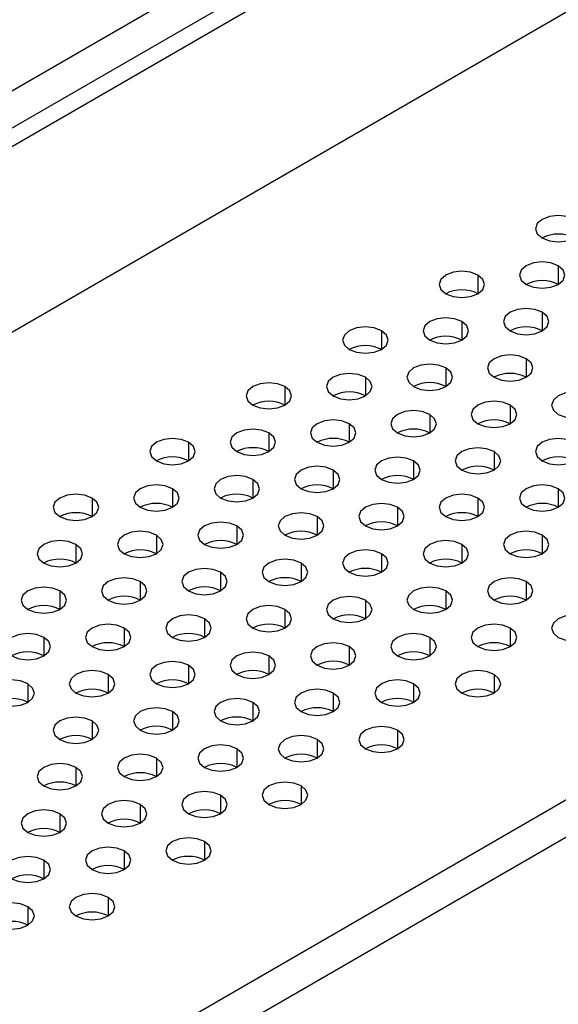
# Model space of a CAD drawing. Header units: millimetres. Extents: x 0 to 1118, y 0 to 864.
# Tile 358 of 438: x 985.15 to 987.52, y 689.69 to 694.02. Entities that reach past the tile are written whole.
import ezdxf

# ---------------------------------------------------------------- set-up
doc = ezdxf.new("R2010")
doc.units = ezdxf.units.MM

msp = doc.modelspace()

# ---------------------------------------------------------------- linework, layer by layer
at = {"color": 7, "linetype": 'Continuous', "lineweight": 25}
for p, q in [((1010.8293, 708.3799), (936.3002, 665.3552)), ((1010.9, 708.3391), (936.3709, 665.3144)), ((1011.1121, 707.645), (936.1588, 664.3754)), ((1014.0395, 705.8734), (939.2276, 662.6854)), ((1014.1102, 705.7509), (939.2983, 662.5629)), ((997.0356, 700.5803), (950.0939, 673.4814))]:
    msp.add_line(p, q, dxfattribs=at)
at = {"color": 8, "linetype": 'Continuous', "lineweight": 25}
for p, q in [((987.523, 692.9333), (987.523, 692.8517)), ((987.1695, 692.8925), (987.1695, 692.8109)), ((987.4523, 692.7292), (987.4523, 692.6476)), ((986.7452, 692.6476), (986.7452, 692.566)), ((987.0988, 692.6884), (987.0988, 692.6068)), ((987.3816, 692.5251), (987.3816, 692.4435)), ((987.0281, 692.4843), (987.0281, 692.4027)), ((986.6745, 692.4435), (986.6745, 692.3619)), ((986.3209, 692.4027), (986.3209, 692.321)), ((987.3109, 692.321), (987.3109, 692.2394)), ((986.9573, 692.2802), (986.9573, 692.1986)), ((986.6038, 692.2394), (986.6038, 692.1577)), ((986.2502, 692.1986), (986.2502, 692.1169)), ((985.8967, 692.1577), (985.8967, 692.0761)), ((987.2402, 692.1169), (987.2402, 692.0353)), ((986.8866, 692.0761), (986.8866, 691.9945)), ((986.5331, 692.0353), (986.5331, 691.9536)), ((986.1795, 691.9945), (986.1795, 691.9128)), ((985.4724, 691.9128), (985.4724, 691.8312)), ((985.826, 691.9536), (985.826, 691.872)), ((987.1695, 691.9128), (987.1695, 691.8312)), ((987.523, 691.9536), (987.523, 691.872)), ((986.8159, 691.872), (986.8159, 691.7904)), ((986.4624, 691.8312), (986.4624, 691.7495)), ((986.1088, 691.7904), (986.1088, 691.7087)), ((985.7553, 691.7495), (985.7553, 691.6679)), ((987.4523, 691.7495), (987.4523, 691.6679)), ((985.4017, 691.7087), (985.4017, 691.6271)), ((987.0988, 691.7087), (987.0988, 691.6271)), ((986.7452, 691.6679), (986.7452, 691.5863)), ((986.3917, 691.6271), (986.3917, 691.5454)), ((986.0381, 691.5863), (986.0381, 691.5046)), ((985.6846, 691.5454), (985.6846, 691.4638)), ((987.3816, 691.5454), (987.3816, 691.4638)), ((985.331, 691.5046), (985.331, 691.423)), ((987.0281, 691.5046), (987.0281, 691.423)), ((986.6745, 691.4638), (986.6745, 691.3822)), ((986.3209, 691.423), (986.3209, 691.3413)), ((985.9674, 691.3822), (985.9674, 691.3005)), ((985.6138, 691.3413), (985.6138, 691.2597)), ((987.3109, 691.3413), (987.3109, 691.2597)), ((985.2603, 691.3005), (985.2603, 691.2189)), ((986.9573, 691.3005), (986.9573, 691.2189)), ((986.6038, 691.2597), (986.6038, 691.1781)), ((985.8967, 691.1781), (985.8967, 691.0964)), ((986.2502, 691.2189), (986.2502, 691.1372)), ((985.5431, 691.1372), (985.5431, 691.0556)), ((987.2402, 691.1372), (987.2402, 691.0556)), ((985.1896, 691.0964), (985.1896, 691.0148)), ((986.8866, 691.0964), (986.8866, 691.0148)), ((986.5331, 691.0556), (986.5331, 690.974)), ((986.1795, 691.0148), (986.1795, 690.9331)), ((985.826, 690.974), (985.826, 690.8923)), ((985.4724, 690.9331), (985.4724, 690.8515)), ((986.8159, 690.8923), (986.8159, 690.8107)), ((986.4624, 690.8515), (986.4624, 690.7699)), ((986.1088, 690.8107), (986.1088, 690.729)), ((985.7553, 690.7699), (985.7553, 690.6882)), ((985.4017, 690.729), (985.4017, 690.6474)), ((986.3917, 690.6474), (986.3917, 690.5658)), ((986.0381, 690.6066), (986.0381, 690.5249)), ((985.6846, 690.5658), (985.6846, 690.4841)), ((985.331, 690.5249), (985.331, 690.4433)), ((985.9674, 690.4025), (985.9674, 690.3208)), ((985.6138, 690.3617), (985.6138, 690.28)), ((985.2603, 690.3208), (985.2603, 690.2392)), ((985.5431, 690.1575), (985.5431, 690.0759)), ((985.1896, 690.1167), (985.1896, 690.0351))]:
    msp.add_line(p, q, dxfattribs=at)
at = {"color": 7, "linetype": 'Continuous', "lineweight": 25, "flags": 128}
for points in [[(987.5937, 693.1374), (987.5613, 693.15), (987.523, 693.1543), (987.4848, 693.15), (987.4523, 693.1374), (987.4306, 693.1187), (987.423, 693.0966), (987.4306, 693.0745), (987.4523, 693.0558)], [(987.4523, 693.0558), (987.4848, 693.0433), (987.523, 693.0389), (987.5613, 693.0433), (987.5937, 693.0558), (987.6154, 693.0745), (987.623, 693.0966), (987.6154, 693.1187), (987.5937, 693.1374)], [(987.523, 692.9333), (987.4906, 692.9459), (987.4523, 692.9502), (987.414, 692.9459), (987.3816, 692.9333), (987.3599, 692.9146), (987.3523, 692.8925), (987.3599, 692.8704), (987.3816, 692.8517)], [(987.1695, 692.8925), (987.137, 692.905), (987.0988, 692.9094), (987.0605, 692.905), (987.0281, 692.8925), (987.0064, 692.8738), (986.9988, 692.8517), (987.0064, 692.8296), (987.0281, 692.8109)], [(987.3816, 692.8517), (987.414, 692.8392), (987.4523, 692.8348), (987.4906, 692.8392), (987.523, 692.8517), (987.5447, 692.8704), (987.5523, 692.8925), (987.5447, 692.9146), (987.523, 692.9333)], [(987.0281, 692.8109), (987.0605, 692.7984), (987.0988, 692.794), (987.137, 692.7984), (987.1695, 692.8109), (987.1912, 692.8296), (987.1988, 692.8517), (987.1912, 692.8738), (987.1695, 692.8925)], [(987.4523, 692.7292), (987.4199, 692.7417), (987.3816, 692.7461), (987.3433, 692.7417), (987.3109, 692.7292), (987.2892, 692.7105), (987.2816, 692.6884), (987.2892, 692.6663), (987.3109, 692.6476)], [(987.0988, 692.6884), (987.0663, 692.7009), (987.0281, 692.7053), (986.9898, 692.7009), (986.9573, 692.6884), (986.9357, 692.6697), (986.9281, 692.6476), (986.9357, 692.6255), (986.9573, 692.6068)], [(987.3109, 692.6476), (987.3433, 692.6351), (987.3816, 692.6307), (987.4199, 692.6351), (987.4523, 692.6476), (987.474, 692.6663), (987.4816, 692.6884), (987.474, 692.7105), (987.4523, 692.7292)], [(986.7452, 692.6476), (986.7128, 692.6601), (986.6745, 692.6645), (986.6362, 692.6601), (986.6038, 692.6476), (986.5821, 692.6289), (986.5745, 692.6068), (986.5821, 692.5847), (986.6038, 692.566)], [(986.6038, 692.566), (986.6362, 692.5534), (986.6745, 692.549), (986.7128, 692.5534), (986.7452, 692.566), (986.7669, 692.5847), (986.7745, 692.6068), (986.7669, 692.6289), (986.7452, 692.6476)], [(986.9573, 692.6068), (986.9898, 692.5943), (987.0281, 692.5899), (987.0663, 692.5943), (987.0988, 692.6068), (987.1204, 692.6255), (987.1281, 692.6476), (987.1204, 692.6697), (987.0988, 692.6884)], [(987.3816, 692.5251), (987.3492, 692.5376), (987.3109, 692.542), (987.2726, 692.5376), (987.2402, 692.5251), (987.2185, 692.5064), (987.2109, 692.4843), (987.2185, 692.4622), (987.2402, 692.4435)], [(987.2402, 692.4435), (987.2726, 692.431), (987.3109, 692.4266), (987.3492, 692.431), (987.3816, 692.4435), (987.4033, 692.4622), (987.4109, 692.4843), (987.4033, 692.5064), (987.3816, 692.5251)], [(987.0281, 692.4843), (986.9956, 692.4968), (986.9573, 692.5012), (986.9191, 692.4968), (986.8866, 692.4843), (986.865, 692.4656), (986.8573, 692.4435), (986.865, 692.4214), (986.8866, 692.4027)], [(986.8866, 692.4027), (986.9191, 692.3902), (986.9573, 692.3858), (986.9956, 692.3902), (987.0281, 692.4027), (987.0497, 692.4214), (987.0573, 692.4435), (987.0497, 692.4656), (987.0281, 692.4843)], [(986.6745, 692.4435), (986.6421, 692.456), (986.6038, 692.4604), (986.5655, 692.456), (986.5331, 692.4435), (986.5114, 692.4248), (986.5038, 692.4027), (986.5114, 692.3806), (986.5331, 692.3619)], [(986.5331, 692.3619), (986.5655, 692.3493), (986.6038, 692.3449), (986.6421, 692.3493), (986.6745, 692.3619), (986.6962, 692.3806), (986.7038, 692.4027), (986.6962, 692.4248), (986.6745, 692.4435)], [(986.3209, 692.4027), (986.2885, 692.4152), (986.2502, 692.4196), (986.212, 692.4152), (986.1795, 692.4027), (986.1578, 692.3839), (986.1502, 692.3619), (986.1578, 692.3398), (986.1795, 692.321)], [(986.1795, 692.321), (986.212, 692.3085), (986.2502, 692.3041), (986.2885, 692.3085), (986.3209, 692.321), (986.3426, 692.3398), (986.3502, 692.3619), (986.3426, 692.3839), (986.3209, 692.4027)], [(987.6644, 692.3619), (987.632, 692.3744), (987.5937, 692.3788), (987.5555, 692.3744), (987.523, 692.3619), (987.5014, 692.3431), (987.4937, 692.321), (987.5014, 692.2989), (987.523, 692.2802)], [(987.523, 692.2802), (987.5555, 692.2677), (987.5937, 692.2633), (987.632, 692.2677), (987.6644, 692.2802), (987.6861, 692.2989), (987.6937, 692.321), (987.6861, 692.3431), (987.6644, 692.3619)], [(987.3109, 692.321), (987.2785, 692.3335), (987.2402, 692.3379), (987.2019, 692.3335), (987.1695, 692.321), (987.1478, 692.3023), (987.1402, 692.2802), (987.1478, 692.2581), (987.1695, 692.2394)], [(987.1695, 692.2394), (987.2019, 692.2269), (987.2402, 692.2225), (987.2785, 692.2269), (987.3109, 692.2394), (987.3326, 692.2581), (987.3402, 692.2802), (987.3326, 692.3023), (987.3109, 692.321)], [(986.9573, 692.2802), (986.9249, 692.2927), (986.8866, 692.2971), (986.8484, 692.2927), (986.8159, 692.2802), (986.7942, 692.2615), (986.7866, 692.2394), (986.7942, 692.2173), (986.8159, 692.1986)], [(986.8159, 692.1986), (986.8484, 692.1861), (986.8866, 692.1817), (986.9249, 692.1861), (986.9573, 692.1986), (986.979, 692.2173), (986.9866, 692.2394), (986.979, 692.2615), (986.9573, 692.2802)], [(986.2502, 692.1986), (986.2178, 692.2111), (986.1795, 692.2155), (986.1413, 692.2111), (986.1088, 692.1986), (986.0871, 692.1798), (986.0795, 692.1577), (986.0871, 692.1357), (986.1088, 692.1169)], [(986.6038, 692.2394), (986.5713, 692.2519), (986.5331, 692.2563), (986.4948, 692.2519), (986.4624, 692.2394), (986.4407, 692.2207), (986.4331, 692.1986), (986.4407, 692.1765), (986.4624, 692.1577)], [(986.4624, 692.1577), (986.4948, 692.1452), (986.5331, 692.1408), (986.5713, 692.1452), (986.6038, 692.1577), (986.6255, 692.1765), (986.6331, 692.1986), (986.6255, 692.2207), (986.6038, 692.2394)], [(985.8967, 692.1577), (985.8642, 692.1703), (985.826, 692.1747), (985.7877, 692.1703), (985.7553, 692.1577), (985.7336, 692.139), (985.726, 692.1169), (985.7336, 692.0948), (985.7553, 692.0761)], [(986.1088, 692.1169), (986.1413, 692.1044), (986.1795, 692.1), (986.2178, 692.1044), (986.2502, 692.1169), (986.2719, 692.1357), (986.2795, 692.1577), (986.2719, 692.1798), (986.2502, 692.1986)], [(987.5937, 692.1577), (987.5613, 692.1703), (987.523, 692.1747), (987.4848, 692.1703), (987.4523, 692.1577), (987.4306, 692.139), (987.423, 692.1169), (987.4306, 692.0948), (987.4523, 692.0761)], [(985.7553, 692.0761), (985.7877, 692.0636), (985.826, 692.0592), (985.8642, 692.0636), (985.8967, 692.0761), (985.9184, 692.0948), (985.926, 692.1169), (985.9184, 692.139), (985.8967, 692.1577)], [(987.2402, 692.1169), (987.2077, 692.1294), (987.1695, 692.1338), (987.1312, 692.1294), (987.0988, 692.1169), (987.0771, 692.0982), (987.0695, 692.0761), (987.0771, 692.054), (987.0988, 692.0353)], [(987.4523, 692.0761), (987.4848, 692.0636), (987.523, 692.0592), (987.5613, 692.0636), (987.5937, 692.0761), (987.6154, 692.0948), (987.623, 692.1169), (987.6154, 692.139), (987.5937, 692.1577)], [(986.8866, 692.0761), (986.8542, 692.0886), (986.8159, 692.093), (986.7777, 692.0886), (986.7452, 692.0761), (986.7235, 692.0574), (986.7159, 692.0353), (986.7235, 692.0132), (986.7452, 691.9945)], [(987.0988, 692.0353), (987.1312, 692.0228), (987.1695, 692.0184), (987.2077, 692.0228), (987.2402, 692.0353), (987.2619, 692.054), (987.2695, 692.0761), (987.2619, 692.0982), (987.2402, 692.1169)], [(986.5331, 692.0353), (986.5006, 692.0478), (986.4624, 692.0522), (986.4241, 692.0478), (986.3917, 692.0353), (986.37, 692.0166), (986.3624, 691.9945), (986.37, 691.9724), (986.3917, 691.9536)], [(986.7452, 691.9945), (986.7777, 691.982), (986.8159, 691.9776), (986.8542, 691.982), (986.8866, 691.9945), (986.9083, 692.0132), (986.9159, 692.0353), (986.9083, 692.0574), (986.8866, 692.0761)], [(986.1795, 691.9945), (986.1471, 692.007), (986.1088, 692.0114), (986.0705, 692.007), (986.0381, 691.9945), (986.0164, 691.9757), (986.0088, 691.9536), (986.0164, 691.9316), (986.0381, 691.9128)], [(986.3917, 691.9536), (986.4241, 691.9411), (986.4624, 691.9367), (986.5006, 691.9411), (986.5331, 691.9536), (986.5548, 691.9724), (986.5624, 691.9945), (986.5548, 692.0166), (986.5331, 692.0353)], [(985.826, 691.9536), (985.7935, 691.9662), (985.7553, 691.9706), (985.717, 691.9662), (985.6846, 691.9536), (985.6629, 691.9349), (985.6553, 691.9128), (985.6629, 691.8907), (985.6846, 691.872)], [(986.0381, 691.9128), (986.0705, 691.9003), (986.1088, 691.8959), (986.1471, 691.9003), (986.1795, 691.9128), (986.2012, 691.9316), (986.2088, 691.9536), (986.2012, 691.9757), (986.1795, 691.9945)], [(987.523, 691.9536), (987.4906, 691.9662), (987.4523, 691.9706), (987.414, 691.9662), (987.3816, 691.9536), (987.3599, 691.9349), (987.3523, 691.9128), (987.3599, 691.8907), (987.3816, 691.872)], [(985.4724, 691.9128), (985.44, 691.9253), (985.4017, 691.9297), (985.3634, 691.9253), (985.331, 691.9128), (985.3093, 691.8941), (985.3017, 691.872), (985.3093, 691.8499), (985.331, 691.8312)], [(985.331, 691.8312), (985.3634, 691.8187), (985.4017, 691.8143), (985.44, 691.8187), (985.4724, 691.8312), (985.4941, 691.8499), (985.5017, 691.872), (985.4941, 691.8941), (985.4724, 691.9128)], [(985.6846, 691.872), (985.717, 691.8595), (985.7553, 691.8551), (985.7935, 691.8595), (985.826, 691.872), (985.8476, 691.8907), (985.8553, 691.9128), (985.8476, 691.9349), (985.826, 691.9536)], [(987.1695, 691.9128), (987.137, 691.9253), (987.0988, 691.9297), (987.0605, 691.9253), (987.0281, 691.9128), (987.0064, 691.8941), (986.9988, 691.872), (987.0064, 691.8499), (987.0281, 691.8312)], [(987.0281, 691.8312), (987.0605, 691.8187), (987.0988, 691.8143), (987.137, 691.8187), (987.1695, 691.8312), (987.1912, 691.8499), (987.1988, 691.872), (987.1912, 691.8941), (987.1695, 691.9128)], [(987.3816, 691.872), (987.414, 691.8595), (987.4523, 691.8551), (987.4906, 691.8595), (987.523, 691.872), (987.5447, 691.8907), (987.5523, 691.9128), (987.5447, 691.9349), (987.523, 691.9536)], [(986.8159, 691.872), (986.7835, 691.8845), (986.7452, 691.8889), (986.7069, 691.8845), (986.6745, 691.872), (986.6528, 691.8533), (986.6452, 691.8312), (986.6528, 691.8091), (986.6745, 691.7904)], [(986.6745, 691.7904), (986.7069, 691.7779), (986.7452, 691.7735), (986.7835, 691.7779), (986.8159, 691.7904), (986.8376, 691.8091), (986.8452, 691.8312), (986.8376, 691.8533), (986.8159, 691.872)], [(986.4624, 691.8312), (986.4299, 691.8437), (986.3917, 691.8481), (986.3534, 691.8437), (986.3209, 691.8312), (986.2993, 691.8125), (986.2917, 691.7904), (986.2993, 691.7683), (986.3209, 691.7495)], [(986.3209, 691.7495), (986.3534, 691.737), (986.3917, 691.7326), (986.4299, 691.737), (986.4624, 691.7495), (986.484, 691.7683), (986.4917, 691.7904), (986.484, 691.8125), (986.4624, 691.8312)], [(986.1088, 691.7904), (986.0764, 691.8029), (986.0381, 691.8073), (985.9998, 691.8029), (985.9674, 691.7904), (985.9457, 691.7716), (985.9381, 691.7495), (985.9457, 691.7275), (985.9674, 691.7087)], [(985.9674, 691.7087), (985.9998, 691.6962), (986.0381, 691.6918), (986.0764, 691.6962), (986.1088, 691.7087), (986.1305, 691.7275), (986.1381, 691.7495), (986.1305, 691.7716), (986.1088, 691.7904)], [(985.7553, 691.7495), (985.7228, 691.7621), (985.6846, 691.7665), (985.6463, 691.7621), (985.6138, 691.7495), (985.5922, 691.7308), (985.5846, 691.7087), (985.5922, 691.6866), (985.6138, 691.6679)], [(985.6138, 691.6679), (985.6463, 691.6554), (985.6846, 691.651), (985.7228, 691.6554), (985.7553, 691.6679), (985.7769, 691.6866), (985.7846, 691.7087), (985.7769, 691.7308), (985.7553, 691.7495)], [(987.4523, 691.7495), (987.4199, 691.7621), (987.3816, 691.7665), (987.3433, 691.7621), (987.3109, 691.7495), (987.2892, 691.7308), (987.2816, 691.7087), (987.2892, 691.6866), (987.3109, 691.6679)], [(987.3109, 691.6679), (987.3433, 691.6554), (987.3816, 691.651), (987.4199, 691.6554), (987.4523, 691.6679), (987.474, 691.6866), (987.4816, 691.7087), (987.474, 691.7308), (987.4523, 691.7495)], [(985.4017, 691.7087), (985.3693, 691.7212), (985.331, 691.7256), (985.2927, 691.7212), (985.2603, 691.7087), (985.2386, 691.69), (985.231, 691.6679), (985.2386, 691.6458), (985.2603, 691.6271)], [(985.2603, 691.6271), (985.2927, 691.6146), (985.331, 691.6102), (985.3693, 691.6146), (985.4017, 691.6271), (985.4234, 691.6458), (985.431, 691.6679), (985.4234, 691.69), (985.4017, 691.7087)], [(987.0988, 691.7087), (987.0663, 691.7212), (987.0281, 691.7256), (986.9898, 691.7212), (986.9573, 691.7087), (986.9357, 691.69), (986.9281, 691.6679), (986.9357, 691.6458), (986.9573, 691.6271)], [(986.9573, 691.6271), (986.9898, 691.6146), (987.0281, 691.6102), (987.0663, 691.6146), (987.0988, 691.6271), (987.1204, 691.6458), (987.1281, 691.6679), (987.1204, 691.69), (987.0988, 691.7087)], [(986.7452, 691.6679), (986.7128, 691.6804), (986.6745, 691.6848), (986.6362, 691.6804), (986.6038, 691.6679), (986.5821, 691.6492), (986.5745, 691.6271), (986.5821, 691.605), (986.6038, 691.5863)], [(986.6038, 691.5863), (986.6362, 691.5737), (986.6745, 691.5694), (986.7128, 691.5737), (986.7452, 691.5863), (986.7669, 691.605), (986.7745, 691.6271), (986.7669, 691.6492), (986.7452, 691.6679)], [(986.3917, 691.6271), (986.3592, 691.6396), (986.3209, 691.644), (986.2827, 691.6396), (986.2502, 691.6271), (986.2286, 691.6084), (986.2209, 691.5863), (986.2286, 691.5642), (986.2502, 691.5454)], [(986.2502, 691.5454), (986.2827, 691.5329), (986.3209, 691.5285), (986.3592, 691.5329), (986.3917, 691.5454), (986.4133, 691.5642), (986.4209, 691.5863), (986.4133, 691.6084), (986.3917, 691.6271)], [(986.0381, 691.5863), (986.0057, 691.5988), (985.9674, 691.6032), (985.9291, 691.5988), (985.8967, 691.5863), (985.875, 691.5675), (985.8674, 691.5454), (985.875, 691.5234), (985.8967, 691.5046)], [(985.8967, 691.5046), (985.9291, 691.4921), (985.9674, 691.4877), (986.0057, 691.4921), (986.0381, 691.5046), (986.0598, 691.5234), (986.0674, 691.5454), (986.0598, 691.5675), (986.0381, 691.5863)], [(985.6846, 691.5454), (985.6521, 691.558), (985.6138, 691.5624), (985.5756, 691.558), (985.5431, 691.5454), (985.5215, 691.5267), (985.5138, 691.5046), (985.5215, 691.4825), (985.5431, 691.4638)], [(985.5431, 691.4638), (985.5756, 691.4513), (985.6138, 691.4469), (985.6521, 691.4513), (985.6846, 691.4638), (985.7062, 691.4825), (985.7138, 691.5046), (985.7062, 691.5267), (985.6846, 691.5454)], [(987.3816, 691.5454), (987.3492, 691.558), (987.3109, 691.5624), (987.2726, 691.558), (987.2402, 691.5454), (987.2185, 691.5267), (987.2109, 691.5046), (987.2185, 691.4825), (987.2402, 691.4638)], [(987.2402, 691.4638), (987.2726, 691.4513), (987.3109, 691.4469), (987.3492, 691.4513), (987.3816, 691.4638), (987.4033, 691.4825), (987.4109, 691.5046), (987.4033, 691.5267), (987.3816, 691.5454)], [(985.331, 691.5046), (985.2986, 691.5171), (985.2603, 691.5215), (985.222, 691.5171), (985.1896, 691.5046), (985.1679, 691.4859), (985.1603, 691.4638), (985.1679, 691.4417), (985.1896, 691.423)], [(985.1896, 691.423), (985.222, 691.4105), (985.2603, 691.4061), (985.2986, 691.4105), (985.331, 691.423), (985.3527, 691.4417), (985.3603, 691.4638), (985.3527, 691.4859), (985.331, 691.5046)], [(986.6745, 691.4638), (986.6421, 691.4763), (986.6038, 691.4807), (986.5655, 691.4763), (986.5331, 691.4638), (986.5114, 691.4451), (986.5038, 691.423), (986.5114, 691.4009), (986.5331, 691.3822)], [(987.0281, 691.5046), (986.9956, 691.5171), (986.9573, 691.5215), (986.9191, 691.5171), (986.8866, 691.5046), (986.865, 691.4859), (986.8573, 691.4638), (986.865, 691.4417), (986.8866, 691.423)], [(986.8866, 691.423), (986.9191, 691.4105), (986.9573, 691.4061), (986.9956, 691.4105), (987.0281, 691.423), (987.0497, 691.4417), (987.0573, 691.4638), (987.0497, 691.4859), (987.0281, 691.5046)], [(986.3209, 691.423), (986.2885, 691.4355), (986.2502, 691.4399), (986.212, 691.4355), (986.1795, 691.423), (986.1578, 691.4043), (986.1502, 691.3822), (986.1578, 691.3601), (986.1795, 691.3413)], [(986.5331, 691.3822), (986.5655, 691.3696), (986.6038, 691.3653), (986.6421, 691.3696), (986.6745, 691.3822), (986.6962, 691.4009), (986.7038, 691.423), (986.6962, 691.4451), (986.6745, 691.4638)], [(985.9674, 691.3822), (985.935, 691.3947), (985.8967, 691.3991), (985.8584, 691.3947), (985.826, 691.3822), (985.8043, 691.3634), (985.7967, 691.3413), (985.8043, 691.3192), (985.826, 691.3005)], [(986.1795, 691.3413), (986.212, 691.3288), (986.2502, 691.3244), (986.2885, 691.3288), (986.3209, 691.3413), (986.3426, 691.3601), (986.3502, 691.3822), (986.3426, 691.4043), (986.3209, 691.423)], [(987.6644, 691.3822), (987.632, 691.3947), (987.5937, 691.3991), (987.5555, 691.3947), (987.523, 691.3822), (987.5014, 691.3634), (987.4937, 691.3413), (987.5014, 691.3192), (987.523, 691.3005)], [(985.6138, 691.3413), (985.5814, 691.3539), (985.5431, 691.3582), (985.5049, 691.3539), (985.4724, 691.3413), (985.4507, 691.3226), (985.4431, 691.3005), (985.4507, 691.2784), (985.4724, 691.2597)], [(985.826, 691.3005), (985.8584, 691.288), (985.8967, 691.2836), (985.935, 691.288), (985.9674, 691.3005), (985.9891, 691.3192), (985.9967, 691.3413), (985.9891, 691.3634), (985.9674, 691.3822)], [(987.3109, 691.3413), (987.2785, 691.3539), (987.2402, 691.3582), (987.2019, 691.3539), (987.1695, 691.3413), (987.1478, 691.3226), (987.1402, 691.3005), (987.1478, 691.2784), (987.1695, 691.2597)], [(987.523, 691.3005), (987.5555, 691.288), (987.5937, 691.2836), (987.632, 691.288), (987.6644, 691.3005), (987.6861, 691.3192), (987.6937, 691.3413), (987.6861, 691.3634), (987.6644, 691.3822)], [(985.2603, 691.3005), (985.2278, 691.313), (985.1896, 691.3174), (985.1513, 691.313), (985.1189, 691.3005), (985.0972, 691.2818), (985.0896, 691.2597), (985.0972, 691.2376), (985.1189, 691.2189)], [(985.4724, 691.2597), (985.5049, 691.2472), (985.5431, 691.2428), (985.5814, 691.2472), (985.6138, 691.2597), (985.6355, 691.2784), (985.6431, 691.3005), (985.6355, 691.3226), (985.6138, 691.3413)], [(986.9573, 691.3005), (986.9249, 691.313), (986.8866, 691.3174), (986.8484, 691.313), (986.8159, 691.3005), (986.7942, 691.2818), (986.7866, 691.2597), (986.7942, 691.2376), (986.8159, 691.2189)], [(987.1695, 691.2597), (987.2019, 691.2472), (987.2402, 691.2428), (987.2785, 691.2472), (987.3109, 691.2597), (987.3326, 691.2784), (987.3402, 691.3005), (987.3326, 691.3226), (987.3109, 691.3413)], [(985.1189, 691.2189), (985.1513, 691.2064), (985.1896, 691.202), (985.2278, 691.2064), (985.2603, 691.2189), (985.282, 691.2376), (985.2896, 691.2597), (985.282, 691.2818), (985.2603, 691.3005)], [(986.6038, 691.2597), (986.5713, 691.2722), (986.5331, 691.2766), (986.4948, 691.2722), (986.4624, 691.2597), (986.4407, 691.241), (986.4331, 691.2189), (986.4407, 691.1968), (986.4624, 691.1781)], [(986.8159, 691.2189), (986.8484, 691.2064), (986.8866, 691.202), (986.9249, 691.2064), (986.9573, 691.2189), (986.979, 691.2376), (986.9866, 691.2597), (986.979, 691.2818), (986.9573, 691.3005)], [(986.2502, 691.2189), (986.2178, 691.2314), (986.1795, 691.2358), (986.1413, 691.2314), (986.1088, 691.2189), (986.0871, 691.2002), (986.0795, 691.1781), (986.0871, 691.156), (986.1088, 691.1372)], [(986.4624, 691.1781), (986.4948, 691.1655), (986.5331, 691.1612), (986.5713, 691.1655), (986.6038, 691.1781), (986.6255, 691.1968), (986.6331, 691.2189), (986.6255, 691.241), (986.6038, 691.2597)], [(985.8967, 691.1781), (985.8642, 691.1906), (985.826, 691.195), (985.7877, 691.1906), (985.7553, 691.1781), (985.7336, 691.1593), (985.726, 691.1372), (985.7336, 691.1151), (985.7553, 691.0964)], [(985.7553, 691.0964), (985.7877, 691.0839), (985.826, 691.0795), (985.8642, 691.0839), (985.8967, 691.0964), (985.9184, 691.1151), (985.926, 691.1372), (985.9184, 691.1593), (985.8967, 691.1781)], [(986.1088, 691.1372), (986.1413, 691.1247), (986.1795, 691.1203), (986.2178, 691.1247), (986.2502, 691.1372), (986.2719, 691.156), (986.2795, 691.1781), (986.2719, 691.2002), (986.2502, 691.2189)], [(985.5431, 691.1372), (985.5107, 691.1498), (985.4724, 691.1541), (985.4342, 691.1498), (985.4017, 691.1372), (985.38, 691.1185), (985.3724, 691.0964), (985.38, 691.0743), (985.4017, 691.0556)], [(985.4017, 691.0556), (985.4342, 691.0431), (985.4724, 691.0387), (985.5107, 691.0431), (985.5431, 691.0556), (985.5648, 691.0743), (985.5724, 691.0964), (985.5648, 691.1185), (985.5431, 691.1372)], [(987.2402, 691.1372), (987.2077, 691.1498), (987.1695, 691.1541), (987.1312, 691.1498), (987.0988, 691.1372), (987.0771, 691.1185), (987.0695, 691.0964), (987.0771, 691.0743), (987.0988, 691.0556)], [(987.0988, 691.0556), (987.1312, 691.0431), (987.1695, 691.0387), (987.2077, 691.0431), (987.2402, 691.0556), (987.2619, 691.0743), (987.2695, 691.0964), (987.2619, 691.1185), (987.2402, 691.1372)], [(985.1896, 691.0964), (985.1571, 691.1089), (985.1189, 691.1133), (985.0806, 691.1089), (985.0482, 691.0964), (985.0265, 691.0777), (985.0189, 691.0556), (985.0265, 691.0335), (985.0482, 691.0148)], [(985.0482, 691.0148), (985.0806, 691.0023), (985.1189, 690.9979), (985.1571, 691.0023), (985.1896, 691.0148), (985.2113, 691.0335), (985.2189, 691.0556), (985.2113, 691.0777), (985.1896, 691.0964)], [(986.8866, 691.0964), (986.8542, 691.1089), (986.8159, 691.1133), (986.7777, 691.1089), (986.7452, 691.0964), (986.7235, 691.0777), (986.7159, 691.0556), (986.7235, 691.0335), (986.7452, 691.0148)], [(986.7452, 691.0148), (986.7777, 691.0023), (986.8159, 690.9979), (986.8542, 691.0023), (986.8866, 691.0148), (986.9083, 691.0335), (986.9159, 691.0556), (986.9083, 691.0777), (986.8866, 691.0964)], [(986.5331, 691.0556), (986.5006, 691.0681), (986.4624, 691.0725), (986.4241, 691.0681), (986.3917, 691.0556), (986.37, 691.0369), (986.3624, 691.0148), (986.37, 690.9927), (986.3917, 690.974)], [(986.3917, 690.974), (986.4241, 690.9614), (986.4624, 690.957), (986.5006, 690.9614), (986.5331, 690.974), (986.5548, 690.9927), (986.5624, 691.0148), (986.5548, 691.0369), (986.5331, 691.0556)], [(986.1795, 691.0148), (986.1471, 691.0273), (986.1088, 691.0317), (986.0705, 691.0273), (986.0381, 691.0148), (986.0164, 690.996), (986.0088, 690.974), (986.0164, 690.9519), (986.0381, 690.9331)], [(986.0381, 690.9331), (986.0705, 690.9206), (986.1088, 690.9162), (986.1471, 690.9206), (986.1795, 690.9331), (986.2012, 690.9519), (986.2088, 690.974), (986.2012, 690.996), (986.1795, 691.0148)], [(985.826, 690.974), (985.7935, 690.9865), (985.7553, 690.9909), (985.717, 690.9865), (985.6846, 690.974), (985.6629, 690.9552), (985.6553, 690.9331), (985.6629, 690.911), (985.6846, 690.8923)], [(985.6846, 690.8923), (985.717, 690.8798), (985.7553, 690.8754), (985.7935, 690.8798), (985.826, 690.8923), (985.8476, 690.911), (985.8553, 690.9331), (985.8476, 690.9552), (985.826, 690.974)], [(985.4724, 690.9331), (985.44, 690.9457), (985.4017, 690.95), (985.3634, 690.9457), (985.331, 690.9331), (985.3093, 690.9144), (985.3017, 690.8923), (985.3093, 690.8702), (985.331, 690.8515)], [(985.331, 690.8515), (985.3634, 690.839), (985.4017, 690.8346), (985.44, 690.839), (985.4724, 690.8515), (985.4941, 690.8702), (985.5017, 690.8923), (985.4941, 690.9144), (985.4724, 690.9331)], [(986.8159, 690.8923), (986.7835, 690.9048), (986.7452, 690.9092), (986.7069, 690.9048), (986.6745, 690.8923), (986.6528, 690.8736), (986.6452, 690.8515), (986.6528, 690.8294), (986.6745, 690.8107)], [(986.6745, 690.8107), (986.7069, 690.7982), (986.7452, 690.7938), (986.7835, 690.7982), (986.8159, 690.8107), (986.8376, 690.8294), (986.8452, 690.8515), (986.8376, 690.8736), (986.8159, 690.8923)], [(986.4624, 690.8515), (986.4299, 690.864), (986.3917, 690.8684), (986.3534, 690.864), (986.3209, 690.8515), (986.2993, 690.8328), (986.2917, 690.8107), (986.2993, 690.7886), (986.3209, 690.7699)], [(986.3209, 690.7699), (986.3534, 690.7573), (986.3917, 690.7529), (986.4299, 690.7573), (986.4624, 690.7699), (986.484, 690.7886), (986.4917, 690.8107), (986.484, 690.8328), (986.4624, 690.8515)], [(985.7553, 690.7699), (985.7228, 690.7824), (985.6846, 690.7868), (985.6463, 690.7824), (985.6138, 690.7699), (985.5922, 690.7511), (985.5846, 690.729), (985.5922, 690.7069), (985.6138, 690.6882)], [(986.1088, 690.8107), (986.0764, 690.8232), (986.0381, 690.8276), (985.9998, 690.8232), (985.9674, 690.8107), (985.9457, 690.7919), (985.9381, 690.7699), (985.9457, 690.7478), (985.9674, 690.729)], [(985.9674, 690.729), (985.9998, 690.7165), (986.0381, 690.7121), (986.0764, 690.7165), (986.1088, 690.729), (986.1305, 690.7478), (986.1381, 690.7699), (986.1305, 690.7919), (986.1088, 690.8107)], [(985.4017, 690.729), (985.3693, 690.7415), (985.331, 690.7459), (985.2927, 690.7415), (985.2603, 690.729), (985.2386, 690.7103), (985.231, 690.6882), (985.2386, 690.6661), (985.2603, 690.6474)], [(985.6138, 690.6882), (985.6463, 690.6757), (985.6846, 690.6713), (985.7228, 690.6757), (985.7553, 690.6882), (985.7769, 690.7069), (985.7846, 690.729), (985.7769, 690.7511), (985.7553, 690.7699)], [(985.2603, 690.6474), (985.2927, 690.6349), (985.331, 690.6305), (985.3693, 690.6349), (985.4017, 690.6474), (985.4234, 690.6661), (985.431, 690.6882), (985.4234, 690.7103), (985.4017, 690.729)], [(986.3917, 690.6474), (986.3592, 690.6599), (986.3209, 690.6643), (986.2827, 690.6599), (986.2502, 690.6474), (986.2286, 690.6287), (986.2209, 690.6066), (986.2286, 690.5845), (986.2502, 690.5658)], [(986.0381, 690.6066), (986.0057, 690.6191), (985.9674, 690.6235), (985.9291, 690.6191), (985.8967, 690.6066), (985.875, 690.5878), (985.8674, 690.5658), (985.875, 690.5437), (985.8967, 690.5249)], [(986.2502, 690.5658), (986.2827, 690.5532), (986.3209, 690.5488), (986.3592, 690.5532), (986.3917, 690.5658), (986.4133, 690.5845), (986.4209, 690.6066), (986.4133, 690.6287), (986.3917, 690.6474)], [(985.6846, 690.5658), (985.6521, 690.5783), (985.6138, 690.5827), (985.5756, 690.5783), (985.5431, 690.5658), (985.5215, 690.547), (985.5138, 690.5249), (985.5215, 690.5028), (985.5431, 690.4841)], [(985.8967, 690.5249), (985.9291, 690.5124), (985.9674, 690.508), (986.0057, 690.5124), (986.0381, 690.5249), (986.0598, 690.5437), (986.0674, 690.5658), (986.0598, 690.5878), (986.0381, 690.6066)], [(985.331, 690.5249), (985.2986, 690.5374), (985.2603, 690.5418), (985.222, 690.5374), (985.1896, 690.5249), (985.1679, 690.5062), (985.1603, 690.4841), (985.1679, 690.462), (985.1896, 690.4433)], [(985.5431, 690.4841), (985.5756, 690.4716), (985.6138, 690.4672), (985.6521, 690.4716), (985.6846, 690.4841), (985.7062, 690.5028), (985.7138, 690.5249), (985.7062, 690.547), (985.6846, 690.5658)], [(985.1896, 690.4433), (985.222, 690.4308), (985.2603, 690.4264), (985.2986, 690.4308), (985.331, 690.4433), (985.3527, 690.462), (985.3603, 690.4841), (985.3527, 690.5062), (985.331, 690.5249)], [(985.9674, 690.4025), (985.935, 690.415), (985.8967, 690.4194), (985.8584, 690.415), (985.826, 690.4025), (985.8043, 690.3837), (985.7967, 690.3617), (985.8043, 690.3396), (985.826, 690.3208)], [(985.826, 690.3208), (985.8584, 690.3083), (985.8967, 690.3039), (985.935, 690.3083), (985.9674, 690.3208), (985.9891, 690.3396), (985.9967, 690.3617), (985.9891, 690.3837), (985.9674, 690.4025)], [(985.6138, 690.3617), (985.5814, 690.3742), (985.5431, 690.3786), (985.5049, 690.3742), (985.4724, 690.3617), (985.4507, 690.3429), (985.4431, 690.3208), (985.4507, 690.2987), (985.4724, 690.28)], [(985.4724, 690.28), (985.5049, 690.2675), (985.5431, 690.2631), (985.5814, 690.2675), (985.6138, 690.28), (985.6355, 690.2987), (985.6431, 690.3208), (985.6355, 690.3429), (985.6138, 690.3617)], [(985.2603, 690.3208), (985.2278, 690.3333), (985.1896, 690.3377), (985.1513, 690.3333), (985.1189, 690.3208), (985.0972, 690.3021), (985.0896, 690.28), (985.0972, 690.2579), (985.1189, 690.2392)], [(985.1189, 690.2392), (985.1513, 690.2267), (985.1896, 690.2223), (985.2278, 690.2267), (985.2603, 690.2392), (985.282, 690.2579), (985.2896, 690.28), (985.282, 690.3021), (985.2603, 690.3208)], [(985.5431, 690.1575), (985.5107, 690.1701), (985.4724, 690.1745), (985.4342, 690.1701), (985.4017, 690.1575), (985.38, 690.1388), (985.3724, 690.1167), (985.38, 690.0946), (985.4017, 690.0759)], [(985.4017, 690.0759), (985.4342, 690.0634), (985.4724, 690.059), (985.5107, 690.0634), (985.5431, 690.0759), (985.5648, 690.0946), (985.5724, 690.1167), (985.5648, 690.1388), (985.5431, 690.1575)], [(985.1896, 690.1167), (985.1571, 690.1292), (985.1189, 690.1336), (985.0806, 690.1292), (985.0482, 690.1167), (985.0265, 690.098), (985.0189, 690.0759), (985.0265, 690.0538), (985.0482, 690.0351)], [(985.0482, 690.0351), (985.0806, 690.0226), (985.1189, 690.0182), (985.1571, 690.0226), (985.1896, 690.0351), (985.2113, 690.0538), (985.2189, 690.0759), (985.2113, 690.098), (985.1896, 690.1167)]]:
    msp.add_lwpolyline(points, dxfattribs=at)
at = {"color": 7, "linetype": 'Continuous', "lineweight": 25}
for centre in [(987.523, 692.9193), (987.4523, 692.7152), (987.0988, 692.6744), (987.3816, 692.5111), (987.0281, 692.4703), (986.6745, 692.4295), (987.3109, 692.307), (986.9573, 692.2662), (986.6038, 692.2254), (986.2502, 692.1845), (986.8866, 692.0621), (987.2402, 692.1029), (986.5331, 692.0213), (986.1795, 691.9804), (985.826, 691.9396), (987.523, 691.9396), (987.1695, 691.8988), (986.8159, 691.858), (986.4624, 691.8172), (986.1088, 691.7763), (985.7553, 691.7355), (987.4523, 691.7355), (985.4017, 691.6947), (987.0988, 691.6947), (986.7452, 691.6539), (986.3917, 691.6131), (986.0381, 691.5722), (985.6846, 691.5314), (987.3816, 691.5314), (985.331, 691.4906), (987.0281, 691.4906), (986.6745, 691.4498), (986.3209, 691.409), (985.6138, 691.3273), (985.9674, 691.3681), (987.3109, 691.3273), (985.2603, 691.2865), (986.9573, 691.2865), (986.6038, 691.2457), (986.2502, 691.2049), (985.8967, 691.164), (985.5431, 691.1232), (987.2402, 691.1232), (985.1896, 691.0824), (986.8866, 691.0824), (986.5331, 691.0416), (986.1795, 691.0008), (985.826, 690.9599), (985.4724, 690.9191), (987.1695, 690.9191), (985.1189, 690.8783), (986.8159, 690.8783), (986.4624, 690.8375), (986.1088, 690.7966), (985.7553, 690.7558), (985.4017, 690.715), (986.3917, 690.6334), (986.7452, 690.6742), (986.0381, 690.5925), (985.6846, 690.5517), (985.331, 690.5109), (986.3209, 690.4293), (985.9674, 690.3884), (985.6138, 690.3476), (985.2603, 690.3068), (985.8967, 690.1843), (985.5431, 690.1435), (985.1896, 690.1027), (985.1189, 689.8986), (985.4724, 689.9394)]:
    msp.add_arc(centre, 0.1537, 62.61, 117.3846, dxfattribs=at)

doc.saveas('drawing.dxf')
